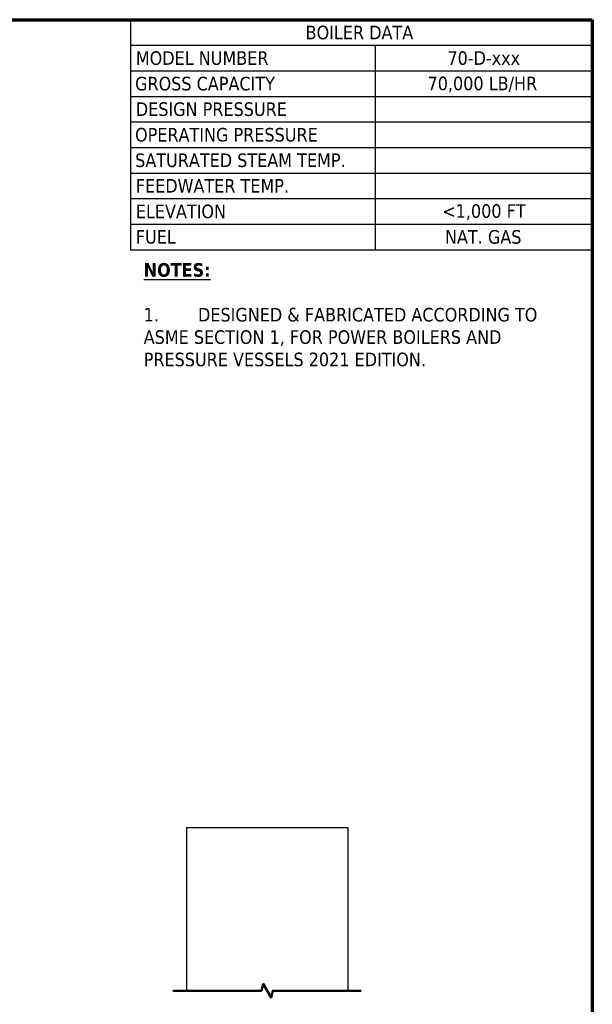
# Model space of a CAD drawing. Header units: inches. Extents: x 24 to 1128, y -94 to 748.
# Tile 573 of 573: x 959 to 1128, y 458 to 748. Entities that reach past the tile are written whole.
import ezdxf

# ---------------------------------------------------------------- set-up
doc = ezdxf.new("R2010")
doc.units = ezdxf.units.IN
doc.header["$LTSCALE"] = 32
doc.header["$MEASUREMENT"] = 0
for name, color, linetype, lineweight in [('Border (ANSI)', 7, 'Continuous', 70), ('Break Line (ANSI)', 7, 'Continuous', 50), ('Symbol (ANSI)', 7, 'Continuous', 25), ('Visible (ANSI)', 7, 'Continuous', 30)]:
    doc.layers.add(name, color=color, linetype=linetype, lineweight=lineweight)
doc.styles.add('Note Text (ANSI)', font='tahoma.ttf')

# ---------------------------------------------------------------- blocks, each defined once
blk = doc.blocks.new('Borders SUPERIOR BORDER')
at = {"layer": 'Border (ANSI)'}
for p, q in [((0.75, 23.375), (35.25, 23.375)), ((35.25, 23.375), (35.25, 0.625))]:
    blk.add_line(p, q, dxfattribs=at)
blk = doc.blocks.new('Table2')
at = {"layer": 'Symbol (ANSI)'}
for p, q in [((31, 23.375), (35.25, 23.375)), ((31, 23.375), (31, 23.1398)), ((35.25, 23.375), (35.25, 23.1398)), ((31, 23.1398), (35.25, 23.1398)), ((31, 23.1398), (31, 21.2589)), ((33.25, 23.1398), (33.25, 21.2589)), ((35.25, 23.1398), (35.25, 21.2589)), ((31, 22.9047), (35.25, 22.9047)), ((31, 22.6696), (35.25, 22.6696)), ((31, 22.4345), (35.25, 22.4345)), ((31, 22.1994), (35.25, 22.1994)), ((31, 21.9642), (35.25, 21.9642)), ((31, 21.7291), (35.25, 21.7291)), ((31, 21.494), (35.25, 21.494)), ((31, 21.2589), (35.25, 21.2589))]:
    blk.add_line(p, q, dxfattribs=at)
at = {"layer": 'Symbol (ANSI)', "char_height": 0.125, "attachment_point": 7, "style": 'Note Text (ANSI)'}
for s, insert in [('BOILER DATA', (32.6104, 23.1923)), ('MODEL NUMBER', (31.0475, 22.9571)), ('70-D-xxx', (33.9161, 22.9572)), ('GROSS CAPACITY', (31.0405, 22.722)), ('70,000 LB/HR', (33.7332, 22.7063)), ('DESIGN PRESSURE', (31.0475, 22.4871)), ('OPERATING PRESSURE', (31.0405, 22.2518)), ('SATURATED STEAM TEMP.', (31.0414, 22.0169)), ('FEEDWATER TEMP.', (31.0475, 21.7842)), ('ELEVATION', (31.0475, 21.5464)), ('<1,000 FT', (33.8686, 21.5323)), ('FUEL', (31.0475, 21.3126)), ('NAT. GAS', (33.8937, 21.3116))]:
    blk.add_mtext(s, dxfattribs=dict(at, insert=insert))

msp = doc.modelspace()

# ---------------------------------------------------------------- linework, layer by layer
at = {"layer": 'Break Line (ANSI)', "flags": 128}
msp.add_lwpolyline([(1004.44066, 462.12541), (1030.50007, 462.12541), (1031.03596, 464.1254), (1033.34537, 460.1254), (1033.88126, 462.12541), (1059.94066, 462.12541)], dxfattribs=at)
at = {"layer": 'Visible (ANSI)'}
for p, q in [((1008.44066, 510.15152), (1008.44066, 462.12541)), ((1008.44066, 510.15152), (1055.94066, 510.15152)), ((1055.94066, 510.15152), (1055.94066, 462.12541))]:
    msp.add_line(p, q, dxfattribs=at)

# ---------------------------------------------------------------- block references
at = {"xscale": 32, "yscale": 32, "zscale": 32}
for name in ['Borders SUPERIOR BORDER', 'Table2']:
    msp.add_blockref(name, (0, 0), dxfattribs=at)

# ---------------------------------------------------------------- texts
at = {"layer": 'Symbol (ANSI)', "insert": (995.83896, 676.32714), "char_height": 3.9999999, "width": 131.5539928, "attachment_point": 1, "line_spacing_factor": 0.987884, "style": 'Note Text (ANSI)'}
msp.add_mtext('\\fTahoma|b1|i0;{\\H4.0000;\\LNOTES:}\\l\\fTahoma|b0|i0;{\\H4.0000;\\P}\\fTahoma|b0|i0;{\\H4.0000;\\P}\\fTahoma|b0|i0;{\\H4.0000;1.^I}\\fTahoma|b0|i0;{\\H4.0000;DESIGNED & FABRICATED ACCORDING TO \\PASME SECTION 1, FOR POWER BOILERS AND \\PPRESSURE VESSELS 2021 EDITION.\\P}', dxfattribs=at)

doc.saveas('drawing.dxf')
